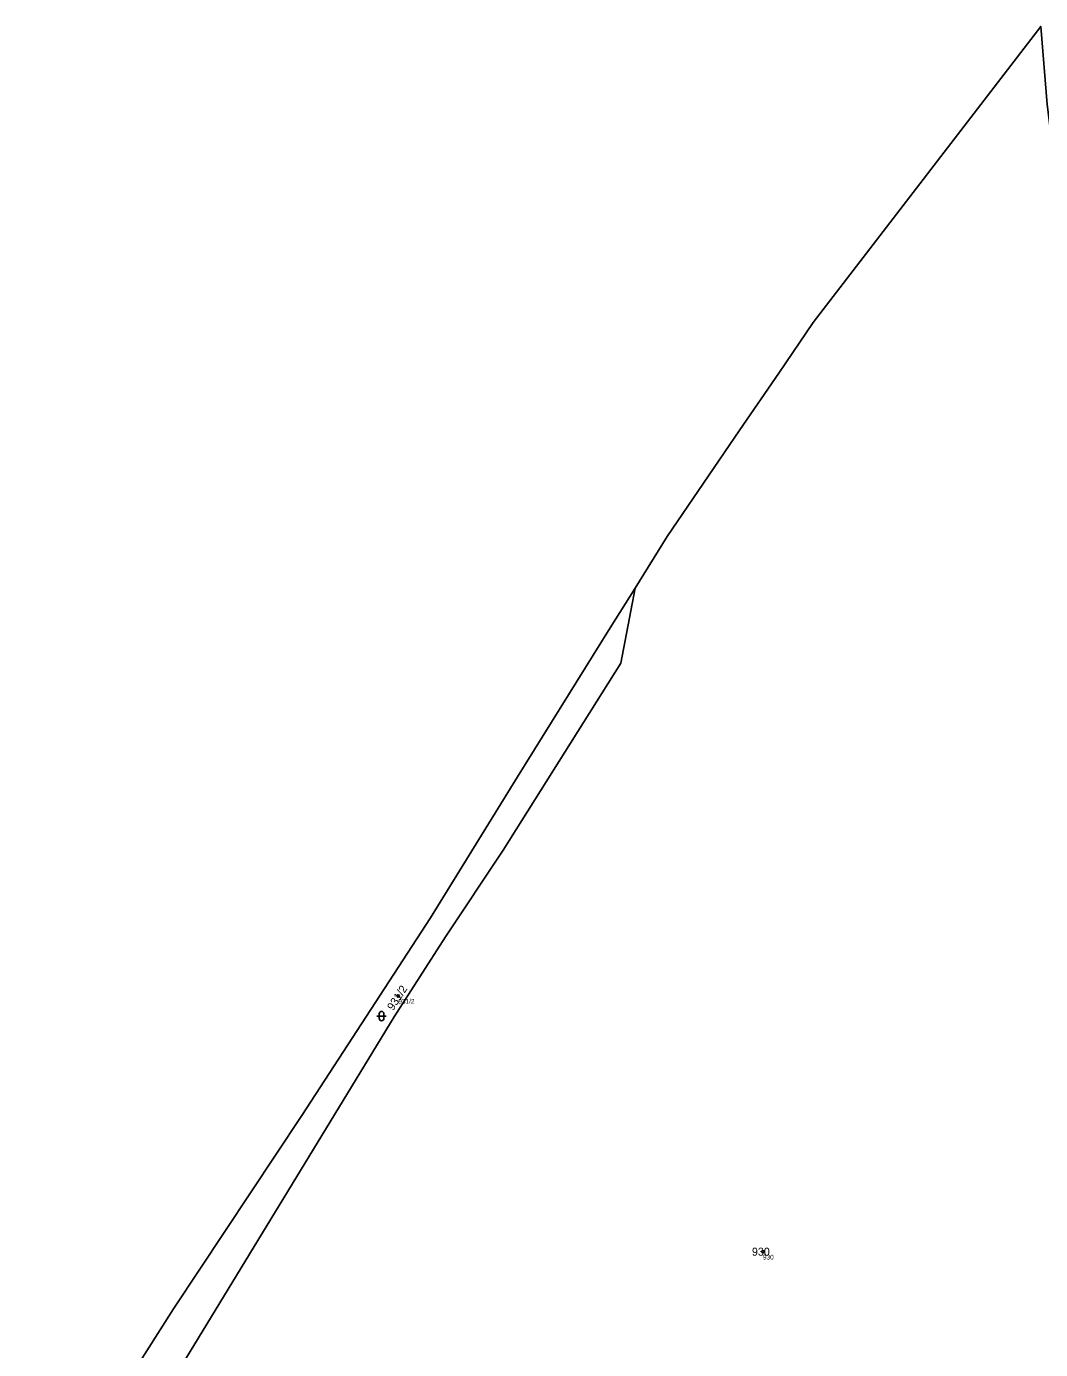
# Model space of a CAD drawing. Extents: x -554500 to -548272, y -1079733 to -1073730.
# Drawn here: x -553935.9 to -553720.4, y -1076418.7 to -1076137.5 of the extents above; entities that cross this region are included whole.
import ezdxf

# ---------------------------------------------------------------- set-up
doc = ezdxf.new("R2010")
doc.units = 0
for name, color, linetype in [('Definiční body', 7, 'Continuous'), ('Hranice parcel', 7, 'Continuous'), ('Parcelní čísla', 7, 'Continuous'), ('Polygon ku', 7, 'Continuous'), ('Polygon parcely', 7, 'Continuous'), ('Značky kultur', 7, 'Continuous')]:
    doc.layers.add(name, color=color, linetype=linetype)

msp = doc.modelspace()

# ---------------------------------------------------------------- linework, layer by layer
at = {"layer": 'Definiční body'}
for centre in [(-553856.87, -1076343.50994), (-553779.38, -1076397.86994)]:
    msp.add_circle(centre, 0.25, dxfattribs=at)
at = {"layer": 'Hranice parcel'}
msp.add_line((-553776.02, -1076211.19), (-553784.25, -1076223.23), dxfattribs=at)
for points in [[(-553720.33, -1076137.51), (-553768.68, -1076200.44), (-553776.02, -1076211.19)], [(-553784.25, -1076223.23), (-553799.74, -1076245.91), (-553806.55, -1076256.84)], [(-553806.55, -1076256.84), (-553811.84, -1076265.32), (-553831.54, -1076296.93), (-553850.04, -1076326.95), (-553877.34, -1076368.95), (-553904.62, -1076410.03), (-553916.47, -1076428.61), (-553935.89, -1076459.06)], [(-553806.55, -1076256.84), (-553809.55, -1076272.8), (-553834.6, -1076312.57), (-553846.81, -1076330.97), (-553857.72, -1076347.93), (-553903.87, -1076423.63), (-553931.45, -1076461.13)]]:
    msp.add_lwpolyline(points, dxfattribs=at)
at = {"layer": 'Polygon ku'}
msp.add_lwpolyline([(-553720.33, -1076137.51), (-553768.68, -1076200.44), (-553776.02, -1076211.19), (-553784.25, -1076223.23), (-553799.74, -1076245.91), (-553806.55, -1076256.84), (-553811.84, -1076265.32), (-553831.54, -1076296.93), (-553850.04, -1076326.95), (-553877.34, -1076368.95), (-553904.62, -1076410.03), (-553916.47, -1076428.61)], dxfattribs=at)
at = {"layer": 'Polygon parcely'}
msp.add_lwpolyline([(-553643.97, -1076420.97), (-553674.66, -1076380.26), (-553686.1, -1076360.79), (-553689.24, -1076351.83), (-553711.11, -1076216.66), (-553718.99, -1076154.09), (-553720.33, -1076137.51), (-553768.68, -1076200.44), (-553776.02, -1076211.19), (-553784.25, -1076223.23), (-553799.74, -1076245.91), (-553806.55, -1076256.84), (-553809.55, -1076272.8), (-553834.6, -1076312.57), (-553846.81, -1076330.97), (-553857.72, -1076347.93), (-553903.87, -1076423.63)], dxfattribs=at)
msp.add_lwpolyline([(-553831.54, -1076296.93), (-553850.04, -1076326.95), (-553877.34, -1076368.95), (-553904.62, -1076410.03), (-553916.47, -1076428.61), (-553935.89, -1076459.06), (-553931.45, -1076461.13), (-553903.87, -1076423.63), (-553857.72, -1076347.93), (-553846.81, -1076330.97), (-553834.6, -1076312.57), (-553809.55, -1076272.8), (-553806.55, -1076256.84), (-553811.84, -1076265.32)], close=True, dxfattribs=at)
at = {"layer": 'Značky kultur'}
for p, q in [((-553861.431, -1076347.791), (-553859.429, -1076347.791)), ((-553860.931, -1076347.291), (-553860.931, -1076348.292)), ((-553859.929, -1076348.292), (-553859.929, -1076347.291))]:
    msp.add_line(p, q, dxfattribs=at)
for centre, start, end in [((-553860.43, -1076347.2909), 0, 180), ((-553860.43, -1076348.2909), 180, 359.9878861)]:
    msp.add_arc(centre, 0.5, start, end, dxfattribs=at)

# ---------------------------------------------------------------- texts
at = {"layer": 'Definiční body'}
for s, p in [('931/2', (-553856.87, -1076345.166)), ('930', (-553779.38, -1076399.526))]:
    msp.add_text(s, height=0.999996, dxfattribs=at).set_placement(p)
at = {"layer": 'Parcelní čísla'}
msp.add_text('931/2', height=1.699998, rotation=57, dxfattribs=at).set_placement((-553857.953, -1076346.739))
msp.add_text('930', height=1.699998, dxfattribs=at).set_placement((-553781.705, -1076398.72))

doc.saveas('drawing.dxf')
